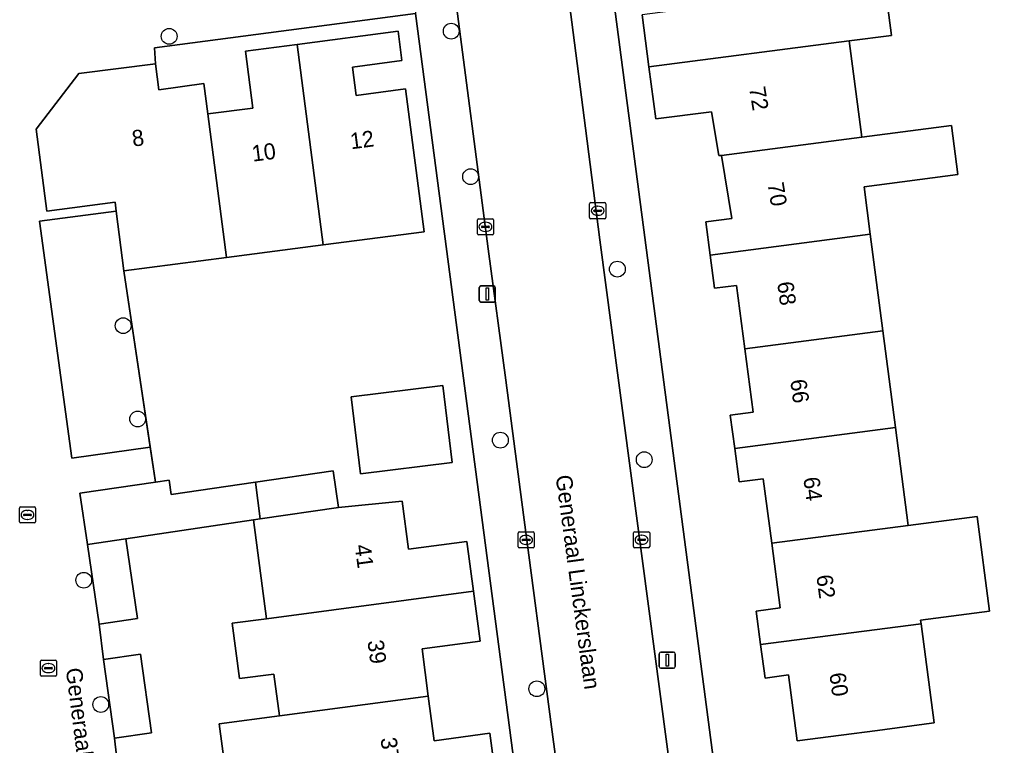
# Model space of a CAD drawing. Extents: x 161084 to 161928, y 385354 to 386522.
# Drawn here: x 161202.9 to 161262.9, y 386070.5 to 386115.4 of the extents above; entities that cross this region are included whole.
import ezdxf

# ---------------------------------------------------------------- set-up
doc = ezdxf.new("R2010")
doc.units = 0
for name, color, linetype in [('IMGEO_Boom', 7, 'Continuous'), ('IMGEO_Erf', 7, 'Continuous'), ('IMGEO_Kolk', 7, 'Continuous'), ('IMGEO_Lichtmast', 7, 'Continuous'), ('IMGEO_Muur', 7, 'Continuous'), ('IMGEO_Openbare_ruimte_label', 7, 'Continuous'), ('IMGEO_Pand', 7, 'Continuous'), ('IMGEO_Pand_nummerreeks', 7, 'Continuous'), ('IMGEO_Parkeervlak_open', 7, 'Continuous'), ('IMGEO_Rijbaan_lokaal_open', 7, 'Continuous'), ('IMGEO_Voetpad_open', 7, 'Continuous')]:
    doc.layers.add(name, color=color, linetype=linetype)

msp = doc.modelspace()

# ---------------------------------------------------------------- linework, layer by layer
at = {"layer": 'IMGEO_Boom'}
for centre in [(161212.139, 386114.34), (161229.596, 386114.659), (161230.794, 386105.658), (161239.881, 386099.938), (161209.294, 386096.437), (161210.19, 386090.665), (161232.639, 386089.352), (161241.543, 386088.142), (161206.85, 386080.685), (161234.896, 386073.971), (161207.903, 386072.997)]:
    msp.add_circle(centre, 0.489, dxfattribs=at)
at = {"layer": 'IMGEO_Erf'}
for points in [[(161235.653, 386146.984), (161252.413, 386019.447)], [(161256.065, 386120.38), (161256.845, 386114.402), (161254.234, 386114.065), (161255.011, 386108.105), (161260.555, 386108.828), (161260.952, 386105.784), (161255.151, 386105.028), (161255.533, 386102.097), (161256.312, 386096.124), (161257.094, 386090.131), (161257.884, 386084.073), (161262.154, 386084.629), (161262.918, 386078.769), (161258.648, 386078.213), (161258.676, 386077.995), (161259.477, 386071.853), (161259.329, 386071.834), (161255.971, 386071.391), (161253.721, 386071.095), (161251.013, 386070.738), (161250.475, 386074.823), (161249.021, 386074.631), (161248.748, 386076.702), (161248.475, 386078.777), (161249.96, 386078.973), (161249.433, 386082.972), (161248.907, 386086.969), (161247.412, 386086.772), (161247.14, 386088.835), (161246.868, 386090.9), (161248.28, 386091.086), (161247.763, 386095.01), (161247.247, 386098.933), (161245.899, 386098.755), (161245.629, 386100.807), (161245.358, 386102.86), (161246.965, 386103.072), (161246.334, 386106.975), (161246.15, 386106.977), (161245.713, 386109.678), (161242.252, 386109.227), (161241.832, 386112.45), (161241.412, 386115.674)], [(161240.25, 386017.971), (161227.386, 386115.76), (161211.235, 386113.631), (161211.281, 386112.647), (161211.489, 386111.041), (161214.281, 386111.424), (161214.526, 386109.539), (161217.319, 386109.902), (161216.862, 386113.427), (161220.05, 386113.841), (161226.301, 386114.652), (161226.536, 386112.84), (161223.475, 386112.443), (161223.703, 386110.687), (161226.764, 386111.084), (161227.911, 386102.248), (161221.664, 386101.437), (161215.677, 386100.66), (161209.339, 386099.837), (161210.969, 386088.92), (161211.292, 386086.76), (161212.136, 386086.884), (161212.268, 386085.982), (161217.481, 386086.749), (161222.291, 386087.457), (161222.624, 386085.193), (161226.56, 386085.582), (161226.956, 386082.608), (161230.558, 386083.088), (161230.968, 386080.01), (161231.381, 386076.913), (161227.788, 386076.434), (161228.176, 386073.518), (161228.544, 386070.755), (161231.979, 386071.213), (161232.412, 386067.962)], [(161215.609, 386069.04), (161215.242, 386071.795), (161218.968, 386072.292), (161218.623, 386074.882), (161216.497, 386074.599), (161216.041, 386078.02), (161218.168, 386078.303), (161217.353, 386084.418), (161209.45, 386083.255), (161210.176, 386078.317), (161207.81, 386077.969), (161208.066, 386075.786), (161210.358, 386076.106), (161211.036, 386071.234), (161208.744, 386070.915), (161208.887, 386069.824)]]:
    msp.add_lwpolyline(points, dxfattribs=at)
msp.add_lwpolyline([(161223.397, 386092.032), (161229.076, 386092.729), (161229.662, 386087.961), (161223.982, 386087.264)], close=True, dxfattribs=at)
at = {"layer": 'IMGEO_Kolk'}
for p, q in [((161238.16, 386103.124), (161238.16, 386103.976)), ((161238.235, 386104.05), (161239.087, 386104.05)), ((161238.648, 386103.83), (161238.673, 386103.83)), ((161239.161, 386103.976), (161239.161, 386103.124)), ((161238.419, 386103.544), (161238.419, 386103.556)), ((161238.857, 386103.507), (161238.459, 386103.507)), ((161238.462, 386103.593), (161238.86, 386103.593)), ((161238.671, 386103.27), (161238.646, 386103.27)), ((161238.903, 386103.556), (161238.903, 386103.544)), ((161231.213, 386102.127), (161231.213, 386102.979)), ((161231.288, 386103.053), (161232.14, 386103.053)), ((161231.515, 386102.596), (161231.913, 386102.596)), ((161231.701, 386102.833), (161231.726, 386102.833)), ((161232.214, 386102.979), (161232.214, 386102.127)), ((161239.087, 386103.05), (161238.235, 386103.05)), ((161232.14, 386102.053), (161231.288, 386102.053)), ((161231.472, 386102.547), (161231.472, 386102.559)), ((161231.91, 386102.51), (161231.512, 386102.51)), ((161231.724, 386102.273), (161231.699, 386102.273)), ((161231.956, 386102.559), (161231.956, 386102.547)), ((161202.867, 386084.303), (161202.867, 386085.155)), ((161202.942, 386085.229), (161203.794, 386085.229)), ((161203.868, 386085.155), (161203.868, 386084.303)), ((161203.126, 386084.723), (161203.126, 386084.735)), ((161203.564, 386084.686), (161203.166, 386084.686)), ((161203.169, 386084.772), (161203.567, 386084.772)), ((161203.355, 386085.009), (161203.38, 386085.009)), ((161203.61, 386084.735), (161203.61, 386084.723)), ((161203.794, 386084.229), (161202.942, 386084.229)), ((161203.378, 386084.449), (161203.353, 386084.449)), ((161233.734, 386082.755), (161233.734, 386083.607)), ((161233.809, 386083.681), (161234.661, 386083.681)), ((161234.222, 386083.461), (161234.247, 386083.461)), ((161234.735, 386083.607), (161234.735, 386082.755)), ((161240.877, 386082.763), (161240.877, 386083.615)), ((161240.952, 386083.689), (161241.804, 386083.689)), ((161241.365, 386083.469), (161241.39, 386083.469)), ((161241.878, 386083.615), (161241.878, 386082.763)), ((161233.993, 386083.175), (161233.993, 386083.187)), ((161234.431, 386083.138), (161234.033, 386083.138)), ((161234.036, 386083.224), (161234.434, 386083.224)), ((161234.245, 386082.901), (161234.22, 386082.901)), ((161234.477, 386083.187), (161234.477, 386083.175)), ((161241.136, 386083.183), (161241.136, 386083.195)), ((161241.574, 386083.146), (161241.176, 386083.146)), ((161241.179, 386083.232), (161241.577, 386083.232)), ((161241.388, 386082.909), (161241.363, 386082.909)), ((161241.62, 386083.195), (161241.62, 386083.183)), ((161234.661, 386082.681), (161233.809, 386082.681)), ((161241.804, 386082.689), (161240.952, 386082.689)), ((161204.166, 386074.82), (161204.166, 386075.672)), ((161204.241, 386075.746), (161205.093, 386075.746)), ((161205.167, 386075.672), (161205.167, 386074.82)), ((161204.425, 386075.24), (161204.425, 386075.252)), ((161204.863, 386075.203), (161204.465, 386075.203)), ((161204.468, 386075.289), (161204.866, 386075.289)), ((161204.677, 386074.966), (161204.652, 386074.966)), ((161204.654, 386075.526), (161204.679, 386075.526)), ((161204.909, 386075.252), (161204.909, 386075.24)), ((161205.093, 386074.746), (161204.241, 386074.746))]:
    msp.add_line(p, q, dxfattribs=at)
for points in [[(161238.16, 386103.124), (161238.16, 386103.976)], [(161238.235, 386104.05), (161239.087, 386104.05)], [(161239.161, 386103.976), (161239.161, 386103.124)], [(161231.213, 386102.127), (161231.213, 386102.979)], [(161231.288, 386103.053), (161232.14, 386103.053)], [(161232.214, 386102.979), (161232.214, 386102.127)], [(161239.087, 386103.05), (161238.235, 386103.05)], [(161232.14, 386102.053), (161231.288, 386102.053)], [(161202.867, 386084.303), (161202.867, 386085.155)], [(161202.942, 386085.229), (161203.794, 386085.229)], [(161203.868, 386085.155), (161203.868, 386084.303)], [(161203.794, 386084.229), (161202.942, 386084.229)], [(161233.734, 386082.755), (161233.734, 386083.607)], [(161233.809, 386083.681), (161234.661, 386083.681)], [(161234.735, 386083.607), (161234.735, 386082.755)], [(161240.877, 386082.763), (161240.877, 386083.615)], [(161240.952, 386083.689), (161241.804, 386083.689)], [(161241.878, 386083.615), (161241.878, 386082.763)], [(161234.661, 386082.681), (161233.809, 386082.681)], [(161241.804, 386082.689), (161240.952, 386082.689)], [(161204.166, 386074.82), (161204.166, 386075.672)], [(161204.241, 386075.746), (161205.093, 386075.746)], [(161205.167, 386075.672), (161205.167, 386074.82)], [(161205.093, 386074.746), (161204.241, 386074.746)]]:
    msp.add_lwpolyline(points, dxfattribs=at)
for centre, radius, start, end in [((161238.237, 386103.974), 0.0765, 91.55205, 178.44795), ((161238.237, 386103.974), 0.0765, 91.55205, 178.44795), ((161239.085, 386103.974), 0.0765, 1.55205, 88.44795), ((161239.085, 386103.974), 0.0765, 1.55205, 88.44795), ((161238.459, 386103.553), 0.0403, 85.87752, 175.75265), ((161238.456, 386103.543), 0.0366, 178.93798, 274.71019), ((161238.86, 386103.55), 0.043, 264.86636, 352.45326), ((161238.864, 386103.555), 0.0386, 1.73085, 96.63898), ((161231.29, 386102.977), 0.0765, 91.55205, 178.44795), ((161231.29, 386102.977), 0.0765, 91.55205, 178.44795), ((161231.512, 386102.556), 0.0403, 85.87752, 175.75265), ((161231.917, 386102.558), 0.0386, 1.73085, 96.63898), ((161232.138, 386102.977), 0.0765, 1.55205, 88.44795), ((161232.138, 386102.977), 0.0765, 1.55205, 88.44795), ((161238.237, 386103.126), 0.0765, 181.55205, 268.44795), ((161238.237, 386103.126), 0.0765, 181.55205, 268.44795), ((161239.085, 386103.126), 0.0765, 271.55205, 358.44795), ((161239.085, 386103.126), 0.0765, 271.55205, 358.44795), ((161231.29, 386102.129), 0.0765, 181.55205, 268.44795), ((161231.29, 386102.129), 0.0765, 181.55205, 268.44795), ((161231.509, 386102.546), 0.0366, 178.93798, 274.71019), ((161231.913, 386102.553), 0.043, 264.86636, 352.45326), ((161232.138, 386102.129), 0.0765, 271.55205, 358.44795), ((161232.138, 386102.129), 0.0765, 271.55205, 358.44795), ((161202.944, 386085.153), 0.0765, 91.55205, 178.44795), ((161202.944, 386085.153), 0.0765, 91.55205, 178.44795), ((161203.792, 386085.153), 0.0765, 1.55205, 88.44795), ((161203.792, 386085.153), 0.0765, 1.55205, 88.44795), ((161203.166, 386084.732), 0.0403, 85.87752, 175.75265), ((161203.163, 386084.722), 0.0366, 178.93798, 274.71019), ((161203.567, 386084.729), 0.043, 264.86636, 352.45326), ((161203.571, 386084.734), 0.0386, 1.73085, 96.63898), ((161202.944, 386084.305), 0.0765, 181.55205, 268.44795), ((161202.944, 386084.305), 0.0765, 181.55205, 268.44795), ((161203.792, 386084.305), 0.0765, 271.55205, 358.44795), ((161203.792, 386084.305), 0.0765, 271.55205, 358.44795), ((161233.811, 386083.605), 0.0765, 91.55205, 178.44795), ((161233.811, 386083.605), 0.0765, 91.55205, 178.44795), ((161234.659, 386083.605), 0.0765, 1.55205, 88.44795), ((161234.659, 386083.605), 0.0765, 1.55205, 88.44795), ((161240.954, 386083.613), 0.0765, 91.55205, 178.44795), ((161240.954, 386083.613), 0.0765, 91.55205, 178.44795), ((161241.802, 386083.613), 0.0765, 1.55205, 88.44795), ((161241.802, 386083.613), 0.0765, 1.55205, 88.44795), ((161233.811, 386082.757), 0.0765, 181.55205, 268.44795), ((161233.811, 386082.757), 0.0765, 181.55205, 268.44795), ((161234.033, 386083.184), 0.0403, 85.87752, 175.75265), ((161234.03, 386083.174), 0.0366, 178.93798, 274.71019), ((161234.434, 386083.181), 0.043, 264.86636, 352.45326), ((161234.438, 386083.186), 0.0386, 1.73085, 96.63898), ((161234.659, 386082.757), 0.0765, 271.55205, 358.44795), ((161234.659, 386082.757), 0.0765, 271.55205, 358.44795), ((161240.954, 386082.765), 0.0765, 181.55205, 268.44795), ((161240.954, 386082.765), 0.0765, 181.55205, 268.44795), ((161241.176, 386083.192), 0.0403, 85.87752, 175.75265), ((161241.173, 386083.182), 0.0366, 178.93798, 274.71019), ((161241.577, 386083.189), 0.043, 264.86636, 352.45326), ((161241.581, 386083.194), 0.0386, 1.73085, 96.63898), ((161241.802, 386082.765), 0.0765, 271.55205, 358.44795), ((161241.802, 386082.765), 0.0765, 271.55205, 358.44795), ((161204.243, 386075.67), 0.0765, 91.55205, 178.44795), ((161204.243, 386075.67), 0.0765, 91.55205, 178.44795), ((161205.091, 386075.67), 0.0765, 1.55205, 88.44795), ((161205.091, 386075.67), 0.0765, 1.55205, 88.44795), ((161204.465, 386075.249), 0.0403, 85.87752, 175.75265), ((161204.462, 386075.239), 0.0366, 178.93798, 274.71019), ((161204.866, 386075.246), 0.043, 264.86636, 352.45326), ((161204.87, 386075.251), 0.0386, 1.73085, 96.63898), ((161204.243, 386074.822), 0.0765, 181.55205, 268.44795), ((161204.243, 386074.822), 0.0765, 181.55205, 268.44795), ((161205.091, 386074.822), 0.0765, 271.55205, 358.44795), ((161205.091, 386074.822), 0.0765, 271.55205, 358.44795)]:
    msp.add_arc(centre, radius, start, end, dxfattribs=at)
for centre, major_axis, ratio, start_param, end_param in [((161238.647, 386103.55), (-0.387, 0.002), 0.722429, 4.712389, 7.853982), ((161238.672, 386103.55), (-0.39, 0.002), 0.717154, 1.570796, 4.712389), ((161231.7, 386102.553), (-0.387, 0.002), 0.722429, 4.712389, 7.853982), ((161231.725, 386102.553), (-0.39, 0.002), 0.717154, 1.570796, 4.712389), ((161203.354, 386084.729), (-0.387, 0.002), 0.722429, 4.712389, 7.853982), ((161203.379, 386084.729), (-0.39, 0.002), 0.717154, 1.570796, 4.712389), ((161234.221, 386083.181), (-0.387, 0.002), 0.722429, 4.712389, 7.853982), ((161234.246, 386083.181), (-0.39, 0.002), 0.717154, 1.570796, 4.712389), ((161241.364, 386083.189), (-0.387, 0.002), 0.722429, 4.712389, 7.853982), ((161241.389, 386083.189), (-0.39, 0.002), 0.717154, 1.570796, 4.712389), ((161204.653, 386075.246), (-0.387, 0.002), 0.722429, 4.712389, 7.853982), ((161204.678, 386075.246), (-0.39, 0.002), 0.717154, 1.570796, 4.712389)]:
    msp.add_ellipse(centre, major_axis=major_axis, ratio=ratio, start_param=start_param, end_param=end_param, dxfattribs=at)
at = {"layer": 'IMGEO_Lichtmast'}
for p, q in [((161231.334, 386098), (161231.334, 386098.8)), ((161231.334, 386098.8), (161231.334, 386098)), ((161231.434, 386098.9), (161232.224, 386098.9)), ((161232.224, 386098.9), (161231.434, 386098.9)), ((161232.324, 386098.8), (161232.324, 386098)), ((161232.324, 386098), (161232.324, 386098.8)), ((161232.224, 386097.9), (161231.434, 386097.9)), ((161231.434, 386097.9), (161232.224, 386097.9)), ((161242.573, 386076.238), (161243.363, 386076.238)), ((161243.363, 386076.238), (161242.573, 386076.238)), ((161242.473, 386075.338), (161242.473, 386076.138)), ((161242.473, 386076.138), (161242.473, 386075.338)), ((161243.463, 386076.138), (161243.463, 386075.338)), ((161243.463, 386075.338), (161243.463, 386076.138)), ((161243.363, 386075.238), (161242.573, 386075.238)), ((161242.573, 386075.238), (161243.363, 386075.238))]:
    msp.add_line(p, q, dxfattribs=at)
for points in [[(161231.754, 386098.775), (161231.904, 386098.775), (161231.904, 386098.025), (161231.754, 386098.025), (161231.754, 386098.775)], [(161242.893, 386076.113), (161243.043, 386076.113), (161243.043, 386075.363), (161242.893, 386075.363), (161242.893, 386076.113)]]:
    msp.add_lwpolyline(points, dxfattribs=at)
for centre, start, end in [((161231.434, 386098.8), 90, 180), ((161231.434, 386098.8), 90, 180), ((161232.224, 386098.8), 0, 90), ((161232.224, 386098.8), 360, 90), ((161231.434, 386098), 180, 270), ((161231.434, 386098), 180, 270), ((161232.224, 386098), 270, 0), ((161232.224, 386098), 270, 0), ((161242.573, 386076.138), 90, 180), ((161242.573, 386076.138), 90, 180), ((161243.363, 386076.138), 0, 90), ((161243.363, 386076.138), 360, 90), ((161242.573, 386075.338), 180, 270), ((161242.573, 386075.338), 180, 270), ((161243.363, 386075.338), 270, 0), ((161243.363, 386075.338), 270, 0)]:
    msp.add_arc(centre, 0.1, start, end, dxfattribs=at)
at = {"layer": 'IMGEO_Muur'}
msp.add_lwpolyline([(161209.339, 386099.837), (161211.292, 386086.76)], dxfattribs=at)
at = {"layer": 'IMGEO_Pand'}
for points in [[(161253.455, 386120.04), (161244.554, 386118.88), (161244.912, 386116.131), (161241.412, 386115.674), (161241.832, 386112.45), (161254.234, 386114.065), (161256.845, 386114.402), (161256.065, 386120.38)], [(161221.664, 386101.437), (161227.911, 386102.248), (161226.764, 386111.084), (161223.703, 386110.687), (161223.475, 386112.443), (161226.536, 386112.84), (161226.301, 386114.652), (161220.05, 386113.841)], [(161241.832, 386112.45), (161242.252, 386109.227), (161245.713, 386109.678), (161246.15, 386106.977), (161246.334, 386106.975), (161255.011, 386108.105), (161254.234, 386114.065)], [(161220.05, 386113.841), (161216.862, 386113.427), (161217.319, 386109.902), (161214.526, 386109.539), (161215.677, 386100.66), (161221.664, 386101.437)], [(161214.526, 386109.539), (161214.281, 386111.424), (161211.489, 386111.041), (161211.281, 386112.647), (161206.552, 386112.033), (161203.913, 386108.607), (161204.572, 386103.529), (161208.789, 386104.076), (161208.861, 386103.523), (161209.339, 386099.837), (161215.677, 386100.66)], [(161255.533, 386102.097), (161255.151, 386105.028), (161260.952, 386105.784), (161260.555, 386108.828), (161255.011, 386108.105), (161246.334, 386106.975), (161246.965, 386103.072), (161245.358, 386102.86), (161245.629, 386100.807)], [(161256.312, 386096.124), (161255.533, 386102.097), (161245.629, 386100.807), (161245.899, 386098.755), (161247.247, 386098.933), (161247.763, 386095.01)], [(161247.763, 386095.01), (161248.28, 386091.086), (161246.868, 386090.9), (161247.14, 386088.835), (161257.094, 386090.131), (161256.312, 386096.124)], [(161229.662, 386087.961), (161229.076, 386092.729), (161223.397, 386092.032), (161223.982, 386087.264)], [(161247.14, 386088.835), (161247.412, 386086.772), (161248.907, 386086.969), (161249.433, 386082.972), (161257.884, 386084.073), (161257.094, 386090.131)], [(161217.775, 386084.48), (161222.624, 386085.193), (161222.291, 386087.457), (161217.481, 386086.749)], [(161207.084, 386082.907), (161209.45, 386083.255), (161217.353, 386084.418), (161217.775, 386084.48), (161217.481, 386086.749), (161212.268, 386085.982), (161212.136, 386086.884), (161211.292, 386086.76), (161206.618, 386086.072)], [(161222.624, 386085.193), (161217.775, 386084.48), (161217.353, 386084.418), (161218.168, 386078.303), (161230.968, 386080.01), (161230.558, 386083.088), (161226.956, 386082.608), (161226.56, 386085.582)], [(161262.154, 386084.629), (161257.884, 386084.073), (161249.433, 386082.972), (161249.96, 386078.973), (161248.475, 386078.777), (161248.748, 386076.702), (161258.676, 386077.995), (161258.648, 386078.213), (161262.918, 386078.769)], [(161209.45, 386083.255), (161207.084, 386082.907), (161207.81, 386077.969), (161210.176, 386078.317)], [(161228.176, 386073.518), (161227.788, 386076.434), (161231.381, 386076.913), (161230.968, 386080.01), (161218.168, 386078.303), (161216.041, 386078.02), (161216.497, 386074.599), (161218.623, 386074.882), (161218.968, 386072.292)], [(161248.748, 386076.702), (161249.021, 386074.631), (161250.475, 386074.823), (161251.013, 386070.738), (161253.721, 386071.095), (161255.971, 386071.391), (161259.329, 386071.834), (161259.477, 386071.853), (161258.676, 386077.995)], [(161208.744, 386070.915), (161211.036, 386071.234), (161210.358, 386076.106), (161208.066, 386075.786)], [(161231.979, 386071.213), (161228.544, 386070.755), (161228.176, 386073.518), (161218.968, 386072.292), (161215.242, 386071.795), (161215.609, 386069.04), (161216.501, 386069.159), (161216.936, 386065.899), (161219.77, 386066.277), (161223.777, 386066.811), (161232.412, 386067.962)]]:
    msp.add_lwpolyline(points, close=True, dxfattribs=at)
at = {"layer": 'IMGEO_Parkeervlak_open'}
msp.add_lwpolyline([(161209.339, 386099.837), (161208.861, 386103.523), (161204.109, 386102.907), (161206.104, 386088.242), (161210.969, 386088.92)], close=True, dxfattribs=at)
at = {"layer": 'IMGEO_Rijbaan_lokaal_open'}
for points in [[(161225.716, 386148.453), (161228.936, 386123.793), (161229.8, 386117.181), (161231.888, 386101.189), (161232.965, 386093.061), (161233.963, 386085.526), (161235.806, 386071.61), (161236.296, 386067.915), (161242.179, 386023.509), (161249.06, 386024.426), (161247.627, 386035.348), (161247.158, 386038.91), (161246.418, 386044.153), (161245.561, 386050.7), (161244.91, 386055.679), (161244.435, 386059.357), (161238.791, 386101.741)], [(161238.791, 386101.741), (161237.904, 386108.656), (161237.062, 386115.21), (161235.904, 386124.085), (161235.446, 386127.639), (161233.045, 386146.313)], [(161212.06, 386053.011), (161211.621, 386056.484), (161211.303, 386059.029), (161211.008, 386061.392), (161210.016, 386061.251), (161209.629, 386064.876), (161208.887, 386069.824), (161208.744, 386070.915), (161208.066, 386075.786), (161207.81, 386077.969), (161207.084, 386082.907), (161206.618, 386086.072), (161211.292, 386086.76), (161210.969, 386088.92), (161206.104, 386088.242), (161204.109, 386102.907), (161208.861, 386103.523), (161208.789, 386104.076), (161204.572, 386103.529), (161203.913, 386108.607), (161206.552, 386112.033), (161211.281, 386112.647), (161211.235, 386113.631), (161227.386, 386115.76)]]:
    msp.add_lwpolyline(points, dxfattribs=at)
at = {"layer": 'IMGEO_Voetpad_open'}
for points in [[(161252.413, 386019.447), (161235.653, 386146.984)], [(161233.045, 386146.313), (161235.446, 386127.639), (161235.904, 386124.085), (161237.062, 386115.21), (161237.904, 386108.656), (161238.791, 386101.741), (161244.435, 386059.357), (161244.91, 386055.679), (161245.561, 386050.7), (161246.418, 386044.153), (161247.158, 386038.91), (161247.627, 386035.348)], [(161242.179, 386023.509), (161236.296, 386067.915), (161235.806, 386071.61), (161233.963, 386085.526), (161232.965, 386093.061), (161231.888, 386101.189), (161229.8, 386117.181), (161227.27, 386116.832), (161227.386, 386115.76), (161240.25, 386017.971)]]:
    msp.add_lwpolyline(points, dxfattribs=at)

# ---------------------------------------------------------------- texts
at = {"layer": 'IMGEO_Openbare_ruimte_label'}
for s, rotation, p in [('Generaal Linckerslaan', 277.70066, (161236.054, 386087.139)), ('Generaal van Portlandlaan', 277.29556, (161205.734, 386075.205))]:
    msp.add_text(s, height=1, rotation=rotation, dxfattribs=at).set_placement(p)
at = {"layer": 'IMGEO_Pand_nummerreeks'}
for s, rotation, p in [('72', 279.19035, (161248.028, 386111.153)), ('8', 7.80941, (161209.904, 386107.513)), ('12', 7.19621, (161223.397, 386107.353)), ('10', 7.19635, (161217.313, 386106.585)), ('70', 279.18341, (161249.169, 386105.231)), ('68', 277.6006, (161249.769, 386099.108)), ('66', 277.6006, (161250.576, 386093.062)), ('64', 277.6006, (161251.384, 386087.013)), ('41', 277.61451, (161223.617, 386082.841)), ('62', 277.60294, (161252.19, 386080.967)), ('39', 277.61451, (161224.408, 386076.927)), ('60', 277.6006, (161252.998, 386074.912)), ('37', 277.6144, (161225.214, 386070.901))]:
    msp.add_text(s, height=1, rotation=rotation, dxfattribs=at).set_placement(p)

doc.saveas('drawing.dxf')
